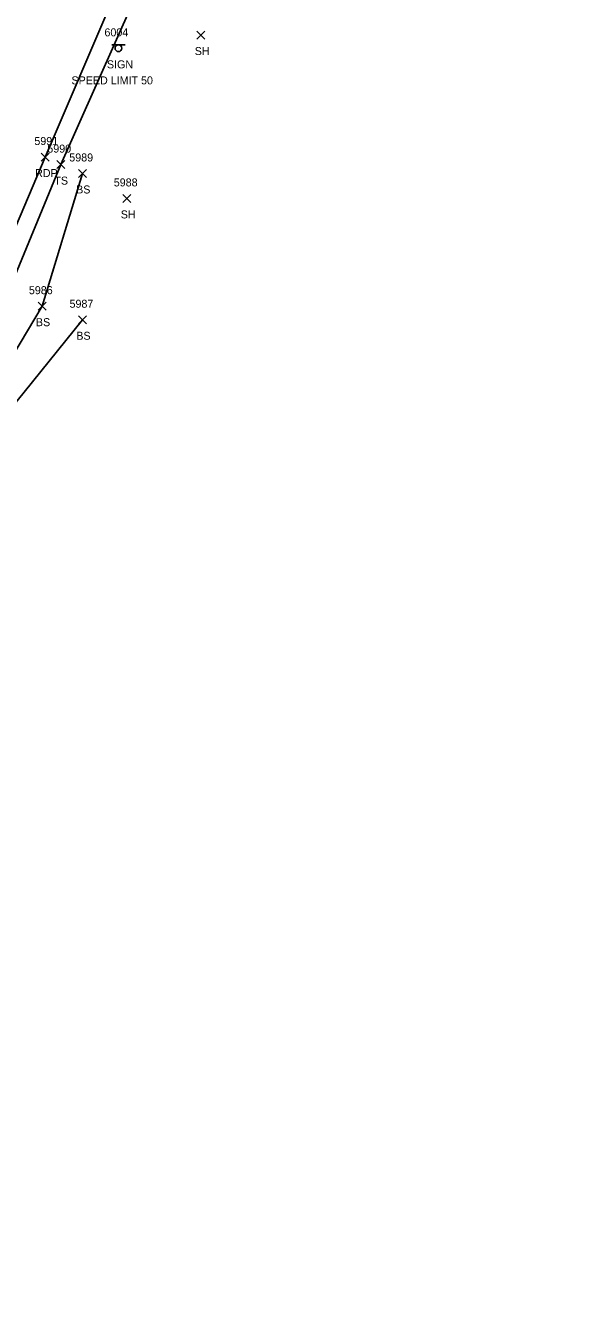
# Model space of a CAD drawing. Extents: x 1611797 to 1633212, y 298978 to 305475.
# Drawn here: x 1622821.6 to 1622960, y 301530.3 to 301851.3 of the extents above; entities that cross this region are included whole.
import ezdxf

# ---------------------------------------------------------------- set-up
doc = ezdxf.new("R2010")
doc.units = 0
for name, color, linetype in [('L_A', 7, 'Continuous'), ('L_I', 7, 'Continuous'), ('L_TIC', 7, 'Continuous'), ('LELB', 7, 'Continuous'), ('P_A', 7, 'Continuous'), ('P_I', 7, 'Continuous'), ('P_TIC', 7, 'Continuous'), ('PET', 7, 'Continuous'), ('S_A', 7, 'Continuous'), ('S_C', 7, 'Continuous'), ('S_I', 7, 'Continuous'), ('SSGN', 7, 'Continuous')]:
    doc.layers.add(name, color=color, linetype=linetype)

msp = doc.modelspace()

# ---------------------------------------------------------------- linework, layer by layer
at = {"layer": 'L_TIC'}
for points in [[(1622864.4, 301847.94), (1622866.4, 301849.94)], [(1622866.4, 301847.94), (1622864.4, 301849.94)], [(1622829.39, 301815.56), (1622831.39, 301817.56)], [(1622831.39, 301815.56), (1622829.39, 301817.56)], [(1622834.8, 301813.35), (1622836.8, 301815.35)], [(1622836.8, 301813.35), (1622834.8, 301815.35)], [(1622845.91, 301807.11), (1622847.91, 301809.11)], [(1622847.91, 301807.11), (1622845.91, 301809.11)], [(1622824.75, 301780.18), (1622826.75, 301782.18)], [(1622826.75, 301780.18), (1622824.75, 301782.18)], [(1622834.85, 301776.79), (1622836.85, 301778.79)], [(1622836.85, 301776.79), (1622834.85, 301778.79)]]:
    msp.add_lwpolyline(points, dxfattribs=at)
at = {"layer": 'LELB'}
for points in [[(1622807.94, 301739.7), (1622804.35, 301738.5), (1622800.16, 301745.4), (1622817.14, 301784.47), (1622830.39, 301816.56), (1622848.44, 301857.01), (1622864.13, 301895.69), (1622879.47, 301932.48), (1622894.46, 301967.7), (1622913.22, 302010.21), (1622930.46, 302050.66), (1622949.02, 302093.66), (1622977.04, 302156.2), (1622983.26, 302165.57), (1622999.14, 302167.9)], [(1622806.93, 301742.05), (1622803.66, 301744.19), (1622825.75, 301781.18), (1622835.8, 301814.35)], [(1622806.93, 301742.05), (1622835.85, 301777.79)]]:
    msp.add_lwpolyline(points, dxfattribs=at)
at = {"layer": 'P_TIC'}
for points in [[(1622825.49, 301817.45), (1622827.49, 301819.45)], [(1622827.49, 301817.45), (1622825.49, 301819.45)]]:
    msp.add_lwpolyline(points, dxfattribs=at)
at = {"layer": 'PET'}
msp.add_lwpolyline([(1622698.78, 301521.43), (1622708.15, 301542.48), (1622718.91, 301567.6), (1622732.31, 301598.1), (1622748.3, 301635.86), (1622762.96, 301669.6), (1622778.35, 301705.89), (1622784.3, 301719.76), (1622791.39, 301735.05), (1622795.53, 301745.68), (1622812.78, 301786.17), (1622826.49, 301818.45), (1622843.67, 301858.56), (1622860.37, 301897.43), (1622876.1, 301933.63), (1622891.74, 301969.78), (1622909.96, 302011.85), (1622927.46, 302052.61), (1622945.32, 302094.8), (1622972.71, 302158.13)], dxfattribs=at)
at = {"layer": 'SSGN'}
for p, q in [((1622843.16, 301846.46), (1622846.49, 301846.46)), ((1622844.8, 301845.63), (1622844.8, 301845.63))]:
    msp.add_line(p, q, dxfattribs=at)
msp.add_circle((1622844.8, 301845.63), 0.833, dxfattribs=at)

# ---------------------------------------------------------------- texts
at = {"layer": 'L_A'}
for s, p in [('SH', (1622863.89, 301843.94)), ('TS', (1622828.8, 301811.56)), ('BS', (1622834.24, 301809.35)), ('SH', (1622845.4, 301803.11)), ('BS', (1622824.19, 301776.18)), ('BS', (1622834.29, 301772.79))]:
    msp.add_text(s, height=2, dxfattribs=at).set_placement(p)
at = {"layer": 'L_I'}
for s, p in [('5990', (1622827.04, 301819.56)), ('5989', (1622832.53, 301817.35)), ('5988', (1622843.65, 301811.11)), ('5986', (1622822.43, 301784.18)), ('5987', (1622832.59, 301780.79))]:
    msp.add_text(s, height=2, dxfattribs=at).set_placement(p)
at = {"layer": 'P_A'}
msp.add_text('RDP', height=2, dxfattribs=at).set_placement((1622823.98, 301813.45))
at = {"layer": 'P_I'}
msp.add_text('5991', height=2, dxfattribs=at).set_placement((1622823.8, 301821.45))
at = {"layer": 'S_A'}
msp.add_text('SIGN', height=2, dxfattribs=at).set_placement((1622841.94, 301840.61))
at = {"layer": 'S_C'}
msp.add_text('SPEED LIMIT 50', height=2, dxfattribs=at).set_placement((1622833.08, 301836.61))
at = {"layer": 'S_I'}
msp.add_text('6004', height=2, dxfattribs=at).set_placement((1622841.32, 301848.61))

doc.saveas('drawing.dxf')
